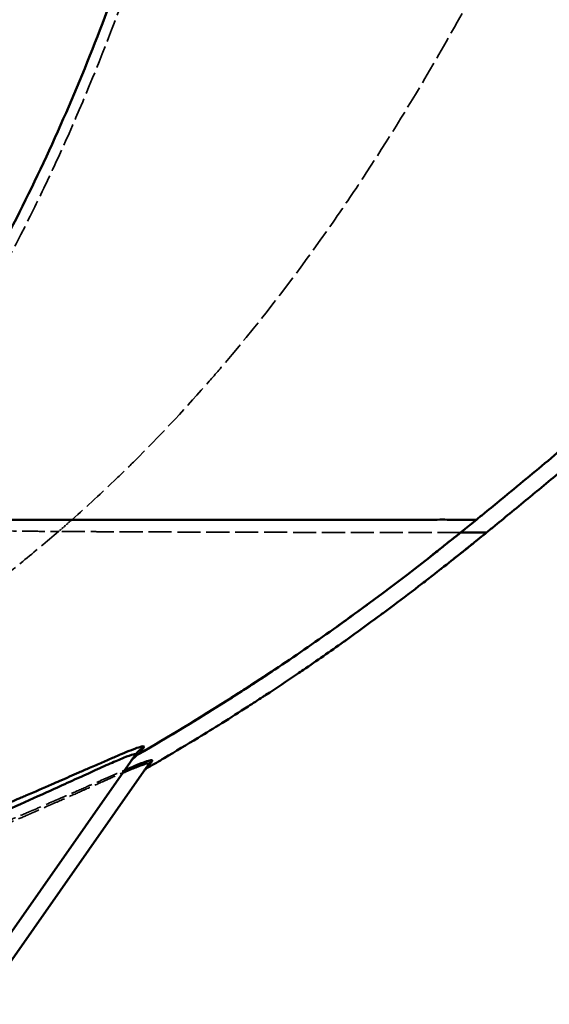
# Model space of a CAD drawing. Header units: millimetres. Extents: x 3367 to 6255, y 2001 to 4216.
# Tile 609 of 656: x 5524 to 5621, y 2807 to 2988. Entities that reach past the tile are written whole.
import ezdxf

# ---------------------------------------------------------------- set-up
doc = ezdxf.new("R2010")
doc.units = ezdxf.units.MM
doc.linetypes.add('DASHED', pattern=[0.2067, 0.1654, -0.0413])
for name, color, linetype, lineweight in [('Sichtbare Kanten(DIN)', 7, 'Continuous', 50), ('Sichtbare tangentiale Kanten(DIN)', 7, 'Continuous', 50), ('Verdeckte tangentiale Kanten(DIN)', 7, 'DASHED', 35)]:
    doc.layers.add(name, color=color, linetype=linetype, lineweight=lineweight)

msp = doc.modelspace()

# ---------------------------------------------------------------- linework, layer by layer
at = {"layer": 'Sichtbare Kanten(DIN)'}
for p, q in [((5543.92054, 2851.26192), (5518.37935, 2814.78531)), ((5520.83672, 2813.06464), (5546.37786, 2849.54118))]:
    msp.add_line(p, q, dxfattribs=at)
msp.add_arc((5548.0163, 2848.39404), 5, 120.0323919, 145, dxfattribs=at)
for points, knots in [([(5836.35457, 3143.03883), (5835.58752, 3141.87948), (5833.27781, 3138.40706), (5828.63632, 3131.52375), (5820.06662, 3119.116), (5808.16417, 3102.57455), (5793.4952, 3083.22876), (5778.44542, 3064.35596), (5762.97782, 3045.86386), (5747.06877, 3027.71409), (5730.73956, 3009.89881), (5714.02971, 2992.43556), (5696.97928, 2975.34428), (5679.61472, 2958.65081), (5661.96298, 2942.36842), (5647.04017, 2929.10995), (5634.99623, 2918.68924), (5625.92245, 2910.97304), (5618.31799, 2904.61665), (5613.73628, 2900.83519), (5612.20777, 2899.57946)], [0, 0, 0, 0, 0.0123349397, 0.0370048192, 0.0736636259, 0.1461355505, 0.2178068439, 0.2890688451, 0.3603027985, 0.4317042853, 0.5032074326, 0.5747213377, 0.6461526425, 0.717407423, 0.7884371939, 0.8592251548, 0.8945230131, 0.9297531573, 0.9649129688, 0.9824657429, 0.9824657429, 0.9824657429, 0.9824657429]), ([(5838.85653, 3141.38347), (5838.08704, 3140.2204), (5837.3149, 3139.05908), (5836.54018, 3137.89947), (5835.30434, 3136.04967), (5834.06171, 3134.20389), (5832.81298, 3132.36305), (5832.49611, 3131.89592), (5832.17884, 3131.42911), (5831.8611, 3130.9625), (5830.13325, 3128.42512), (5828.39329, 3125.89649), (5826.64083, 3123.37583), (5826.02732, 3122.49338), (5825.41228, 3121.61191), (5824.79583, 3120.73159), (5821.28753, 3115.72153), (5817.73089, 3110.74471), (5814.12792, 3105.80238), (5812.90455, 3104.12423), (5811.67583, 3102.45004), (5810.4417, 3100.77969), (5807.44901, 3096.7292), (5804.42506, 3092.70207), (5801.37042, 3088.69809), (5799.51073, 3086.26044), (5797.63967, 3083.83136), (5795.75749, 3081.41106), (5793.30319, 3078.25506), (5790.82977, 3075.11373), (5788.3378, 3071.98737), (5783.94664, 3066.47833), (5779.49779, 3061.01577), (5774.99419, 3055.59862), (5770.48583, 3050.17575), (5765.92216, 3044.79775), (5761.30524, 3039.46699), (5756.67924, 3034.12575), (5751.99906, 3028.83102), (5747.26837, 3023.58208), (5742.53288, 3018.3278), (5737.74665, 3013.11925), (5732.9119, 3007.95608), (5728.07689, 3002.79264), (5723.19338, 2997.6746), (5718.26324, 2992.60177), (5713.33765, 2987.53361), (5708.36548, 2982.51054), (5703.34827, 2977.53304), (5700.8429, 2975.0475), (5698.32628, 2972.57332), (5695.79845, 2970.11071), (5693.2735, 2967.6509), (5690.73735, 2965.20263), (5688.18992, 2962.76619), (5683.10592, 2957.90369), (5677.97719, 2953.0885), (5672.8073, 2948.31721), (5667.65361, 2943.56087), (5662.45876, 2938.8479), (5657.22701, 2934.17689), (5653.49524, 2930.84509), (5649.74559, 2927.53548), (5645.97697, 2924.24592), (5644.47844, 2922.93788), (5642.97744, 2921.63347), (5641.47324, 2920.33196), (5639.9626, 2919.02489), (5638.44874, 2917.72075), (5636.93249, 2916.4202), (5633.91237, 2913.82969), (5630.88124, 2911.25204), (5627.83927, 2908.68724), (5627.08192, 2908.04869), (5626.32364, 2907.41071), (5625.56481, 2906.77365), (5623.28184, 2904.85703), (5620.99397, 2902.9487), (5618.69932, 2901.04692), (5618.31861, 2900.7314), (5617.93777, 2900.41609), (5617.55674, 2900.10098), (5616.41018, 2899.15273), (5615.26202, 2898.20616), (5614.11242, 2897.2615), (5613.09236, 2896.42329), (5612.07112, 2895.58652), (5611.04865, 2894.75124), (5610.53742, 2894.3336), (5610.02589, 2893.91634), (5609.51405, 2893.49945)], [0, 0, 0, 0, 0.0123412, 0.0123412, 0.0123412, 0.032027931, 0.032027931, 0.032027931, 0.037023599, 0.037023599, 0.037023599, 0.064189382, 0.064189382, 0.064189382, 0.073699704, 0.073699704, 0.073699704, 0.127824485, 0.127824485, 0.127824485, 0.146202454, 0.146202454, 0.146202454, 0.190767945, 0.190767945, 0.190767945, 0.217899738, 0.217899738, 0.217899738, 0.253278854, 0.253278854, 0.253278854, 0.315621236, 0.315621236, 0.315621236, 0.378029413, 0.378029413, 0.378029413, 0.440560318, 0.440560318, 0.440560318, 0.503154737, 0.503154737, 0.503154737, 0.565752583, 0.565752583, 0.565752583, 0.628292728, 0.628292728, 0.628292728, 0.659522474, 0.659522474, 0.659522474, 0.690716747, 0.690716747, 0.690716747, 0.752972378, 0.752972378, 0.752972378, 0.81503301, 0.81503301, 0.81503301, 0.859300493, 0.859300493, 0.859300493, 0.876902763, 0.876902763, 0.876902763, 0.894580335, 0.894580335, 0.894580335, 0.929791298, 0.929791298, 0.929791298, 0.938557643, 0.938557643, 0.938557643, 0.964931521, 0.964931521, 0.964931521, 0.969307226, 0.969307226, 0.969307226, 0.982474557, 0.982474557, 0.982474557, 0.994158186, 0.994158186, 0.994158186, 1, 1, 1, 1]), ([(5612.20777, 2899.57946), (5611.18983, 2898.74319), (5609.66104, 2897.4911), (5608.13021, 2896.2415), (5607.61948, 2895.82552)], [0.9824657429, 0.9824657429, 0.9824657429, 0.9824657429, 0.99415524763, 1, 1, 1, 1]), ([(5607.61978, 2895.82515), (5601.37276, 2890.74536), (5594.54466, 2885.32168), (5584.11604, 2877.71509), (5582.70491, 2876.69854), (5581.29062, 2875.69274)], [-7.525919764, -7.525919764, -7.525919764, -7.525919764, -5.75757636, -5.75757636, -5.48203799, -5.48203799, -5.48203799, -5.48203799]), ([(5605.8931, 2894.42511), (5604.82206, 2893.55948), (5603.73031, 2892.68307), (5602.29506, 2891.54075), (5601.983, 2891.29293), (5601.32874, 2890.77447), (5600.9849, 2890.50266), (5600.32797, 2889.98443), (5599.99508, 2889.7224), (5599.36811, 2889.23), (5599.07445, 2888.99983), (5598.77678, 2888.76699)], [0, 0, 0, 0, 0.4339254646, 0.4339254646, 0.5529591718, 0.5529591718, 0.6846490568, 0.6846490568, 0.8205891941, 0.8205891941, 0.937206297, 0.937206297, 0.937206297, 0.937206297]), ([(5547.01517, 2850.12549), (5547.09258, 2850.17024), (5547.16998, 2850.21502), (5547.24737, 2850.25982), (5548.21617, 2850.82065), (5549.18293, 2851.38502), (5550.14762, 2851.95293), (5552.23113, 2853.17946), (5554.30503, 2854.42246), (5556.36899, 2855.68171), (5557.82738, 2856.57149), (5559.2808, 2857.46939), (5560.72916, 2858.37538), (5562.35549, 2859.39269), (5563.97544, 2860.42023), (5565.58886, 2861.45788), (5566.48827, 2862.03631), (5567.38568, 2862.61792), (5568.28104, 2863.20263), (5568.46396, 2863.32208), (5568.6468, 2863.44167), (5568.82955, 2863.56138), (5570.78595, 2864.84297), (5572.73252, 2866.13933), (5574.66929, 2867.45037), (5575.02938, 2867.69412), (5575.38911, 2867.93837), (5575.7485, 2868.18313), (5578.2265, 2869.87075), (5580.68817, 2871.58267), (5583.13113, 2873.32083), (5583.28891, 2873.43309), (5583.44661, 2873.54545), (5583.60422, 2873.65793), (5585.62695, 2875.10129), (5587.63702, 2876.56258), (5589.63529, 2878.03955), (5589.89657, 2878.23268), (5590.15765, 2878.42607), (5590.41854, 2878.61972), (5591.07447, 2879.10662), (5591.72915, 2879.5952), (5592.38263, 2880.08541), (5594.13534, 2881.40024), (5595.87905, 2882.7266), (5597.61457, 2884.06413), (5598.31609, 2884.60477), (5599.01627, 2885.14724), (5599.71512, 2885.69139), (5600.14908, 2886.02928), (5600.58253, 2886.36782), (5601.01548, 2886.70696), (5601.07049, 2886.75006), (5601.1255, 2886.79316), (5601.18049, 2886.83628), (5602.36608, 2887.7657), (5603.54773, 2888.69954), (5604.72586, 2889.63867), (5605.38383, 2890.16316), (5606.04066, 2890.68927), (5606.69607, 2891.21679), (5607.21564, 2891.63496), (5607.73443, 2892.05411), (5608.2525, 2892.47413), (5608.67343, 2892.81539), (5609.09389, 2893.15723), (5609.51404, 2893.49945)], [0.0000000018, 0.0000000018, 0.0000000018, 0.0000000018, 0.0035223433, 0.0035223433, 0.0035223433, 0.0476185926, 0.0476185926, 0.0476185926, 0.1428557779, 0.1428557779, 0.1428557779, 0.2101506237, 0.2101506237, 0.2101506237, 0.2857144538, 0.2857144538, 0.2857144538, 0.3278374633, 0.3278374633, 0.3278374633, 0.3364431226, 0.3364431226, 0.3364431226, 0.428569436, 0.428569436, 0.428569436, 0.4456976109, 0.4456976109, 0.4456976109, 0.5637985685, 0.5637985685, 0.5637985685, 0.5714259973, 0.5714259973, 0.5714259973, 0.6693086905, 0.6693086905, 0.6693086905, 0.6821073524, 0.6821073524, 0.6821073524, 0.7142863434, 0.7142863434, 0.7142863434, 0.8005947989, 0.8005947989, 0.8005947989, 0.8354818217, 0.8354818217, 0.8354818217, 0.8571454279, 0.8571454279, 0.8571454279, 0.8598981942, 0.8598981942, 0.8598981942, 0.9192404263, 0.9192404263, 0.9192404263, 0.9523818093, 0.9523818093, 0.9523818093, 0.9786539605, 0.9786539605, 0.9786539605, 1, 1, 1, 1]), ([(5609.40551, 2893.41106), (5608.6051, 2892.75932), (5607.77068, 2892.08237), (5606.39755, 2890.97597), (5605.86544, 2890.54891), (5604.68018, 2889.60134), (5604.01287, 2889.07061), (5603.40973, 2888.59286)], [0, 0, 0, 0, 0.3277495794, 0.3277495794, 0.5305332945, 0.5305332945, 0.7864558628, 0.7864558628, 0.7864558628, 0.7864558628]), ([(5570.47141, 2868.24331), (5567.77903, 2866.44707), (5565.09929, 2864.69965), (5556.54387, 2859.24477), (5550.87908, 2855.82453), (5545.51385, 2852.72276)], [-4.780686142, -4.780686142, -4.780686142, -4.780686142, -4.256053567, -4.256053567, -3.086989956, -3.086989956, -3.086989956, -3.086989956]), ([(5545.51385, 2852.72276), (5546.4742, 2853.27797), (5547.43253, 2853.83668), (5548.38882, 2854.39888), (5548.46811, 2854.44549), (5548.54739, 2854.49213), (5548.62665, 2854.53879), (5550.69708, 2855.75767), (5552.75798, 2856.9929), (5554.80899, 2858.24428), (5557.0281, 2859.59823), (5559.23563, 2860.9711), (5561.43121, 2862.36281), (5562.23069, 2862.86958), (5563.02859, 2863.37884), (5563.82489, 2863.89058), (5563.87348, 2863.92181), (5563.92206, 2863.95304), (5563.97064, 2863.98428), (5565.85741, 2865.19782), (5567.73524, 2866.42526), (5569.60417, 2867.66612), (5569.89346, 2867.85819), (5570.18255, 2868.05059), (5570.47141, 2868.24331)], [0, 0, 0, 0, 0.0439732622, 0.0439732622, 0.0439732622, 0.0476192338, 0.0476192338, 0.0476192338, 0.1428577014, 0.1428577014, 0.1428577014, 0.2459021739, 0.2459021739, 0.2459021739, 0.2834239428, 0.2834239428, 0.2834239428, 0.2857133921, 0.2857133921, 0.2857133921, 0.3746395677, 0.3746395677, 0.3746395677, 0.3884045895, 0.3884045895, 0.3884045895, 0.3884045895]), ([(5543.92054, 2851.26192), (5543.92055, 2851.26192), (5543.93705, 2851.2855), (5543.96977, 2851.33222), (5543.97758, 2851.34337), (5543.98631, 2851.35584), (5543.996, 2851.36968), (5544.02704, 2851.41401), (5544.06778, 2851.47219), (5544.11925, 2851.54571), (5544.1868, 2851.64217), (5544.27284, 2851.76505), (5544.38058, 2851.91892), (5544.43445, 2851.99586), (5544.49375, 2852.08054), (5544.55848, 2852.17298), (5544.59084, 2852.21921), (5544.62457, 2852.26737), (5544.66016, 2852.31821), (5544.69576, 2852.36905), (5544.73323, 2852.42256), (5544.7707, 2852.47607)], [0.000438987, 0.000438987, 0.000438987, 0.000438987, 11.122671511, 11.122671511, 11.122671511, 13.777314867, 13.777314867, 13.777314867, 22.278634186, 22.278634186, 22.278634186, 33.433897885, 33.433897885, 33.433897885, 39.011521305, 39.011521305, 39.011521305, 41.800358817, 41.800358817, 41.800358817, 44.589234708, 44.589234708, 44.589234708, 44.589234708]), ([(5546.37786, 2849.54118), (5546.37898, 2849.54277), (5546.38011, 2849.54439), (5546.38241, 2849.54767), (5546.38473, 2849.55098), (5546.38824, 2849.556), (5546.3927, 2849.56236), (5546.40161, 2849.57509), (5546.4143, 2849.59322), (5546.43125, 2849.61742), (5546.46515, 2849.66584), (5546.51609, 2849.73858), (5546.58624, 2849.83878), (5546.64292, 2849.91972), (5546.71213, 2850.01856), (5546.79503, 2850.13696), (5546.81476, 2850.16512), (5546.83525, 2850.1944), (5546.85654, 2850.2248), (5546.91191, 2850.30388), (5546.97263, 2850.39059), (5547.03885, 2850.48516), (5547.07196, 2850.53245), (5547.10645, 2850.5817), (5547.14226, 2850.63285), (5547.16016, 2850.65842), (5547.1784, 2850.68446), (5547.19707, 2850.71113), (5547.21575, 2850.73781), (5547.23487, 2850.76511), (5547.25398, 2850.79241)], [0, 0, 0, 0, 2.755082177, 2.755082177, 2.755082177, 5.543979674, 5.543979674, 5.543979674, 11.121627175, 11.121627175, 11.121627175, 22.27756382, 22.27756382, 22.27756382, 31.289416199, 31.289416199, 31.289416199, 33.433682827, 33.433682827, 33.433682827, 39.0115775, 39.0115775, 39.0115775, 41.80054374, 41.80054374, 41.80054374, 43.195031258, 43.195031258, 43.195031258, 44.589521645, 44.589521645, 44.589521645, 44.589521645]), ([(5546.37786, 2849.54118), (5546.46121, 2849.66021), (5546.55738, 2849.76992), (5546.77179, 2849.9665), (5546.88938, 2850.05278), (5547.01516, 2850.1255)], [-0.0871959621, -0.0871959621, -0.0871959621, -0.0871959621, -0.04358965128, -0.04358965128, -0.00000294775, -0.00000294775, -0.00000294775, -0.00000294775])]:
    msp.add_open_spline(points, degree=3, knots=knots, dxfattribs=at)
for points in [[(5587.47849, 2880.17578), (5585.43085, 2878.66528), (5583.36442, 2877.16756), (5581.29062, 2875.69274)], [(5581.29062, 2875.69274), (5577.69118, 2873.13294), (5574.07017, 2870.64424), (5570.47141, 2868.24331)]]:
    msp.add_open_spline(points, degree=3, dxfattribs=at)
at = {"layer": 'Sichtbare tangentiale Kanten(DIN)'}
for centre, major_axis, ratio, start_param, end_param in [((5548.86646, 2849.60819), (-4.09573, 2.86793), 0.997409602, 5.845013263, 6.283196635), ((5548.8925, 2849.64538), (-1.63829, 1.14717), 0.997370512, 5.845491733, 6.283253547)]:
    msp.add_ellipse(centre, major_axis=major_axis, ratio=ratio, start_param=start_param, end_param=end_param, dxfattribs=at)
for points, knots in [([(5485.76321, 2895.82451), (5488.73184, 2899.18149), (5497.34811, 2909.51209), (5512.83559, 2931.64979), (5529.66691, 2963.48157), (5541.98859, 2994.91279), (5550.31777, 3020.57467), (5555.93238, 3040.02349), (5561.01688, 3059.61795), (5565.68117, 3079.31758), (5570.02359, 3099.09086), (5573.45332, 3115.60886), (5576.13464, 3128.83582), (5578.12531, 3138.75999), (5579.89019, 3147.58221), (5581.21969, 3154.19759), (5581.88395, 3157.50524), (5582.1061, 3158.60764)], [0, 0, 0, 0, 0.0475813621, 0.1427440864, 0.285545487, 0.4283938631, 0.4998419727, 0.5712913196, 0.6427416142, 0.7141926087, 0.7856441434, 0.8570958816, 0.8928219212, 0.9285479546, 0.9642739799, 0.9880913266, 0.9999998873, 0.9999998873, 0.9999998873, 0.9999998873]), ([(5607.61948, 2895.82552), (5607.619, 2895.82512), (5607.60637, 2895.8218), (5607.50188, 2895.81791), (5607.18159, 2895.81508), (5606.55832, 2895.82468), (5605.67906, 2895.82533), (5604.53166, 2895.82295), (5603.10177, 2895.82433), (5601.38386, 2895.8265), (5598.70512, 2895.82345), (5594.59545, 2895.82598), (5586.30947, 2895.82454), (5575.32444, 2895.82573), (5561.47758, 2895.82529), (5549.55222, 2895.82466), (5536.04335, 2895.82452), (5520.91796, 2895.82517), (5507.01355, 2895.82228), (5496.12407, 2895.82205), (5489.96124, 2895.82238), (5486.81674, 2895.82404), (5485.76321, 2895.82451)], [0, 0, 0, 0, 0.011825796, 0.035477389, 0.070874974, 0.106208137, 0.141489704, 0.176732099, 0.211947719, 0.247145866, 0.282332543, 0.352679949, 0.423024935, 0.564104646, 0.635096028, 0.706529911, 0.778563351, 0.851384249, 0.925141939, 0.962423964, 0.987474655, 1, 1, 1, 1]), ([(5609.51405, 2893.49945), (5609.51402, 2893.49954), (5609.51418, 2893.49979), (5609.51388, 2893.49994), (5609.51372, 2893.50002), (5609.51344, 2893.50008), (5609.51302, 2893.50009), (5609.51263, 2893.5001), (5609.5121, 2893.50004), (5609.51144, 2893.49994), (5609.50872, 2893.49953), (5609.50394, 2893.49833), (5609.49792, 2893.49712), (5609.49622, 2893.49677), (5609.49442, 2893.49643), (5609.49254, 2893.4961), (5609.48114, 2893.4941), (5609.46693, 2893.49276), (5609.4489, 2893.49146), (5609.44294, 2893.49103), (5609.43658, 2893.49061), (5609.42976, 2893.49017), (5609.40227, 2893.48839), (5609.36744, 2893.48631), (5609.32603, 2893.48485), (5609.30527, 2893.48413), (5609.2828, 2893.48351), (5609.25856, 2893.483), (5609.23444, 2893.48249), (5609.20855, 2893.48208), (5609.18088, 2893.48176), (5609.11165, 2893.48095), (5609.0312, 2893.48066), (5608.93935, 2893.48087), (5608.88401, 2893.481), (5608.82453, 2893.48131), (5608.76097, 2893.48175), (5608.67708, 2893.48232), (5608.58596, 2893.48301), (5608.4877, 2893.48363), (5608.38797, 2893.48426), (5608.28089, 2893.48482), (5608.16599, 2893.48488), (5608.08214, 2893.48492), (5607.99421, 2893.48476), (5607.90202, 2893.48422), (5607.7434, 2893.48331), (5607.57215, 2893.4813), (5607.38876, 2893.47937), (5607.31971, 2893.47865), (5607.24886, 2893.47789), (5607.17628, 2893.47716), (5606.94405, 2893.47485), (5606.69396, 2893.47294), (5606.42568, 2893.4715), (5606.38761, 2893.4713), (5606.34916, 2893.4711), (5606.31034, 2893.47091), (5605.9982, 2893.4694), (5605.66206, 2893.46834), (5605.30148, 2893.46774), (5605.10951, 2893.46743), (5604.91062, 2893.46724), (5604.70472, 2893.46709)], [0.0000004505, 0.0000004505, 0.0000004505, 0.0000004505, 0.0039133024, 0.0039133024, 0.0039133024, 0.0059528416, 0.0059528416, 0.0059528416, 0.007825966, 0.007825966, 0.007825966, 0.0156489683, 0.0156489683, 0.0156489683, 0.0178585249, 0.0178585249, 0.0178585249, 0.0312859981, 0.0312859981, 0.0312859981, 0.0357170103, 0.0357170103, 0.0357170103, 0.0535754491, 0.0535754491, 0.0535754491, 0.0625255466, 0.0625255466, 0.0625255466, 0.0714341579, 0.0714341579, 0.0714341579, 0.0937215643, 0.0937215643, 0.0937215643, 0.1071509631, 0.1071509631, 0.1071509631, 0.1248770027, 0.1248770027, 0.1248770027, 0.1428679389, 0.1428679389, 0.1428679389, 0.1559957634, 0.1559957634, 0.1559957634, 0.1785841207, 0.1785841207, 0.1785841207, 0.1870897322, 0.1870897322, 0.1870897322, 0.2143021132, 0.2143021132, 0.2143021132, 0.2181644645, 0.2181644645, 0.2181644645, 0.2492231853, 0.2492231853, 0.2492231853, 0.2657581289, 0.2657581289, 0.2657581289, 0.2657581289]), ([(5517.71824, 2842.11179), (5518.52225, 2842.44657), (5519.31628, 2842.77869), (5520.09974, 2843.10795), (5520.34176, 2843.20966), (5520.58276, 2843.3111), (5520.82274, 2843.41225), (5521.83933, 2843.84077), (5522.83738, 2844.26424), (5523.81464, 2844.68104), (5524.1003, 2844.80287), (5524.38418, 2844.92413), (5524.66622, 2845.04478), (5526.31473, 2845.74998), (5527.90052, 2846.4344), (5529.41441, 2847.09187), (5529.93178, 2847.31655), (5530.44074, 2847.53809), (5530.94088, 2847.75617), (5532.15628, 2848.28612), (5533.31951, 2848.7956), (5534.42381, 2849.27981), (5535.10338, 2849.57779), (5535.76064, 2849.8662), (5536.39377, 2850.14378), (5537.21424, 2850.50349), (5537.99411, 2850.84498), (5538.72975, 2851.16561), (5539.48396, 2851.49435), (5540.19167, 2851.80118), (5540.84842, 2852.08302), (5541.32774, 2852.28873), (5541.77996, 2852.48115), (5542.2032, 2852.65902), (5542.92521, 2852.96245), (5543.56287, 2853.22354), (5544.10785, 2853.43678), (5544.3203, 2853.51991), (5544.51871, 2853.5958), (5544.70264, 2853.66414), (5545.26698, 2853.87382), (5545.69518, 2854.01255), (5545.98298, 2854.07748), (5546.02981, 2854.08805), (5546.07291, 2854.09665), (5546.11226, 2854.10328), (5546.2528, 2854.12697), (5546.34546, 2854.12546), (5546.3889, 2854.09812), (5546.39937, 2854.09153), (5546.40698, 2854.08344), (5546.41175, 2854.07386), (5546.42681, 2854.04365), (5546.41322, 2853.99842), (5546.37143, 2853.93849)], [0, 0, 0, 0, 0.047639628, 0.047639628, 0.047639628, 0.062355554, 0.062355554, 0.062355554, 0.124696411, 0.124696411, 0.124696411, 0.142918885, 0.142918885, 0.142918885, 0.249426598, 0.249426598, 0.249426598, 0.285824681, 0.285824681, 0.285824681, 0.374277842, 0.374277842, 0.374277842, 0.42871143, 0.42871143, 0.42871143, 0.499250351, 0.499250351, 0.499250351, 0.571571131, 0.571571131, 0.571571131, 0.624354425, 0.624354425, 0.624354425, 0.714399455, 0.714399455, 0.714399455, 0.749501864, 0.749501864, 0.749501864, 0.857203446, 0.857203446, 0.857203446, 0.874726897, 0.874726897, 0.874726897, 0.937314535, 0.937314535, 0.937314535, 0.952401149, 0.952401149, 0.952401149, 1, 1, 1, 1]), ([(5546.37143, 2853.93849), (5546.33273, 2853.88434), (5546.29538, 2853.83096), (5546.26011, 2853.78029), (5546.23269, 2853.74089), (5546.20653, 2853.70313), (5546.18084, 2853.66636), (5546.17348, 2853.65583), (5546.1662, 2853.64541), (5546.15899, 2853.63509), (5546.0942, 2853.54229), (5546.03505, 2853.45722), (5545.98116, 2853.38), (5545.94527, 2853.32855), (5545.91171, 2853.28059), (5545.88033, 2853.23592), (5545.81746, 2853.14644), (5545.76352, 2853.07029), (5545.71758, 2853.00617), (5545.67171, 2852.94215), (5545.63381, 2852.89012), (5545.6036, 2852.8487), (5545.58842, 2852.82788), (5545.57517, 2852.80973), (5545.56384, 2852.79409), (5545.54509, 2852.76823), (5545.53158, 2852.74924), (5545.52338, 2852.73739), (5545.51681, 2852.72788), (5545.51362, 2852.72296), (5545.51385, 2852.72275)], [0, 0, 0, 0, 0.0625122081, 0.0625122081, 0.0625122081, 0.1111096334, 0.1111096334, 0.1111096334, 0.1250224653, 0.1250224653, 0.1250224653, 0.2500415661, 0.2500415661, 0.2500415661, 0.3333289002, 0.3333289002, 0.3333289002, 0.500138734, 0.500138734, 0.500138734, 0.666666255, 0.666666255, 0.666666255, 0.750402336, 0.750402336, 0.750402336, 0.8888887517, 0.8888887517, 0.8888887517, 0.9999983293, 0.9999983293, 0.9999983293, 0.9999983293]), ([(5516.80921, 2840.4597), (5519.19231, 2841.49505), (5523.78635, 2843.52251), (5529.35218, 2846.03079), (5533.71372, 2848.01786), (5537.22547, 2849.618), (5540.32064, 2851.01013), (5542.96471, 2852.14412), (5544.65416, 2852.74202), (5544.89599, 2852.655), (5544.7707, 2852.47607)], [0, 0, 0, 0, 9.45397665, 18.907953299, 25.317850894, 31.727748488, 39.180390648, 46.633032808, 55.743457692, 64.853882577, 64.853882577, 64.853882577, 64.853882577]), ([(5542.49673, 2849.22846), (5542.54704, 2849.25023), (5542.597, 2849.27182), (5542.6466, 2849.29323), (5542.79509, 2849.35732), (5542.9404, 2849.41981), (5543.08246, 2849.48065), (5543.86654, 2849.81644), (5544.5518, 2850.10191), (5545.12758, 2850.32901), (5545.2892, 2850.39276), (5545.44224, 2850.45199), (5545.58646, 2850.50653), (5546.17236, 2850.72812), (5546.61286, 2850.87247), (5546.90046, 2850.93641), (5546.93585, 2850.94428), (5546.96894, 2850.95094), (5546.9997, 2850.95639), (5547.14007, 2850.98125), (5547.232, 2850.98079), (5547.27458, 2850.95366), (5547.31574, 2850.92743), (5547.31078, 2850.87625), (5547.25957, 2850.80035)], [39.018985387, 39.018985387, 39.018985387, 39.018985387, 39.402269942, 39.402269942, 39.402269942, 40.549580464, 40.549580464, 40.549580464, 46.882005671, 46.882005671, 46.882005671, 48.659540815, 48.659540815, 48.659540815, 55.880637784, 55.880637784, 55.880637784, 56.769414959, 56.769414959, 56.769414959, 60.825063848, 60.825063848, 60.825063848, 64.746140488, 64.746140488, 64.746140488, 64.746140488]), ([(5542.83999, 2849.71872), (5543.13307, 2849.84409), (5543.41495, 2849.96392), (5543.68517, 2850.07787), (5544.41044, 2850.38372), (5545.05164, 2850.64729), (5545.6004, 2850.86301), (5545.81775, 2850.94846), (5546.0206, 2851.02641), (5546.20849, 2851.09653), (5546.77704, 2851.30874), (5547.20874, 2851.44941), (5547.49935, 2851.51572), (5547.54731, 2851.52666), (5547.59143, 2851.53557), (5547.63166, 2851.54243), (5547.7736, 2851.56665), (5547.86722, 2851.56539), (5547.91112, 2851.53793), (5547.92165, 2851.53135), (5547.92932, 2851.52326), (5547.93415, 2851.51367), (5547.94948, 2851.48325), (5547.93587, 2851.43761), (5547.89371, 2851.37704)], [0.5914838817, 0.5914838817, 0.5914838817, 0.5914838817, 0.6248496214, 0.6248496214, 0.6248496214, 0.7144042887, 0.7144042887, 0.7144042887, 0.7498743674, 0.7498743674, 0.7498743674, 0.8572063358, 0.8572063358, 0.8572063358, 0.8749216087, 0.8749216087, 0.8749216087, 0.9374122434, 0.9374122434, 0.9374122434, 0.9524021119, 0.9524021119, 0.9524021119, 1, 1, 1, 1]), ([(5547.8935, 2851.37691), (5547.87409, 2851.34947), (5547.85484, 2851.32211), (5547.83612, 2851.29543), (5547.8174, 2851.26875), (5547.7992, 2851.24274), (5547.78136, 2851.21722), (5547.75365, 2851.17756), (5547.72679, 2851.13908), (5547.70058, 2851.10167), (5547.69305, 2851.09092), (5547.68559, 2851.08027), (5547.6782, 2851.06972), (5547.61193, 2850.97515), (5547.55114, 2850.88842), (5547.49564, 2850.80944), (5547.45872, 2850.75689), (5547.42414, 2850.70778), (5547.39181, 2850.66195), (5547.32692, 2850.56997), (5547.27127, 2850.49135), (5547.22405, 2850.425), (5547.17703, 2850.35893), (5547.13837, 2850.30501), (5547.10769, 2850.2619), (5547.09221, 2850.24015), (5547.07877, 2850.22116), (5547.06734, 2850.20475), (5547.0503, 2850.1803), (5547.03772, 2850.1616), (5547.02915, 2850.14814), (5547.02825, 2850.14672), (5547.02738, 2850.14536), (5547.02657, 2850.14406), (5547.02353, 2850.13921), (5547.02088, 2850.1351), (5547.019, 2850.13219), (5547.01664, 2850.12855), (5547.01551, 2850.12679), (5547.01516, 2850.1255)], [0, 0, 0, 0, 0.0312671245, 0.0312671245, 0.0312671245, 0.0625332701, 0.0625332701, 0.0625332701, 0.1111103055, 0.1111103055, 0.1111103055, 0.1250635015, 0.1250635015, 0.1250635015, 0.2501285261, 0.2501285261, 0.2501285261, 0.3333309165, 0.3333309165, 0.3333309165, 0.5003468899, 0.5003468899, 0.5003468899, 0.6666646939, 0.6666646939, 0.6666646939, 0.7505786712, 0.7505786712, 0.7505786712, 0.87566952, 0.87566952, 0.87566952, 0.8888882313, 0.8888882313, 0.8888882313, 0.9382146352, 0.9382146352, 0.9382146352, 0.9999991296, 0.9999991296, 0.9999991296, 0.9999991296])]:
    msp.add_open_spline(points, degree=3, knots=knots, dxfattribs=at)
msp.add_open_spline([(5533.15852, 2895.82477), (5533.15837, 2895.82464), (5533.15822, 2895.82451), (5533.15807, 2895.82438)], degree=3, dxfattribs=at)
at = {"layer": 'Verdeckte tangentiale Kanten(DIN)'}
msp.add_ellipse((5548.86635, 2849.60837), major_axis=(4.0952, -2.86831), ratio=0.997409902, start_param=2.703521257, end_param=2.703544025, dxfattribs=at)
at = {"layer": 'Verdeckte tangentiale Kanten(DIN)', "ltscale": 25.416975}
msp.add_open_spline([(5674.97419, 3158.7751), (5673.93036, 3155.77027), (5672.88648, 3152.76471), (5671.84109, 3149.76066), (5671.29342, 3148.18685), (5670.74533, 3146.61345), (5670.19636, 3145.03997), (5669.69729, 3143.6095), (5669.19766, 3142.17934), (5668.69723, 3140.74942), (5666.59573, 3134.74467), (5664.48006, 3128.74421), (5662.34159, 3122.75192), (5661.7306, 3121.03986), (5661.11776, 3119.32847), (5660.50282, 3117.61787), (5658.96509, 3113.34036), (5657.41486, 3109.06908), (5655.84767, 3104.80366), (5654.7507, 3101.81804), (5653.64543, 3098.83528), (5652.53047, 3095.85513), (5651.41598, 3092.87622), (5650.2918, 3089.89991), (5649.15714, 3086.92772), (5647.86034, 3083.53081), (5646.54983, 3080.13927), (5645.22403, 3076.75473), (5644.2296, 3074.21608), (5643.22621, 3071.68045), (5642.21329, 3069.14879), (5639.84962, 3063.24114), (5637.43407, 3057.35517), (5634.95636, 3051.49539), (5632.83261, 3046.4727), (5630.66318, 3041.46926), (5628.4409, 3036.48879), (5625.47782, 3029.84809), (5622.42176, 3023.25064), (5619.2555, 3016.70405), (5616.09004, 3010.15911), (5612.81444, 3003.66502), (5609.41164, 2997.23914), (5606.85946, 2992.41959), (5604.23569, 2987.63831), (5601.53257, 2982.90157), (5597.02792, 2975.00797), (5592.30294, 2967.23799), (5587.32144, 2959.63578), (5585.32878, 2956.5948), (5583.2952, 2953.5809), (5581.21825, 2950.59676), (5574.98955, 2941.64743), (5568.37104, 2932.96545), (5561.30636, 2924.64781), (5560.12974, 2923.26251), (5558.94073, 2921.88732), (5557.73926, 2920.5229), (5553.53435, 2915.74774), (5549.17659, 2911.10476), (5544.66639, 2906.62036), (5543.58931, 2905.54945), (5542.50355, 2904.48757), (5541.40933, 2903.43518), (5538.71134, 2900.84031), (5535.96127, 2898.30239), (5533.15852, 2895.82477)], degree=3, knots=[0.000000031, 0.000000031, 0.000000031, 0.000000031, 0.031258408, 0.031258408, 0.031258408, 0.0476345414, 0.0476345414, 0.0476345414, 0.0625222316, 0.0625222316, 0.0625222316, 0.1250412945, 0.1250412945, 0.1250412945, 0.1429036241, 0.1429036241, 0.1429036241, 0.1875701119, 0.1875701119, 0.1875701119, 0.2188348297, 0.2188348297, 0.2188348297, 0.2500864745, 0.2500864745, 0.2500864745, 0.285803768, 0.285803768, 0.285803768, 0.3125942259, 0.3125942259, 0.3125942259, 0.3751102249, 0.3751102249, 0.3751102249, 0.4286956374, 0.4286956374, 0.4286956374, 0.5001435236, 0.5001435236, 0.5001435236, 0.5715734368, 0.5715734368, 0.5715734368, 0.6251474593, 0.6251474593, 0.6251474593, 0.7144264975, 0.7144264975, 0.7144264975, 0.7501391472, 0.7501391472, 0.7501391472, 0.8572399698, 0.8572399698, 0.8572399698, 0.8750775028, 0.8750775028, 0.8750775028, 0.9375050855, 0.9375050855, 0.9375050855, 0.9524133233, 0.9524133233, 0.9524133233, 0.989172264, 0.989172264, 0.989172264, 0.989172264], dxfattribs=at)
at = {"layer": 'Verdeckte tangentiale Kanten(DIN)', "ltscale": 25.038652}
msp.add_open_spline([(5583.76536, 3158.22155), (5583.54344, 3157.11447), (5583.32217, 3156.00727), (5583.10092, 3154.90005), (5582.74144, 3153.10109), (5582.38201, 3151.30204), (5582.02304, 3149.50295), (5581.94012, 3149.08743), (5581.85724, 3148.6719), (5581.77438, 3148.25635), (5581.27755, 3145.7648), (5580.78182, 3143.27307), (5580.28601, 3140.78129), (5580.12074, 3139.95071), (5579.95547, 3139.12012), (5579.79018, 3138.28955), (5579.12903, 3134.96725), (5578.46634, 3131.64508), (5577.80054, 3128.32352), (5577.46764, 3126.66274), (5577.134, 3125.00213), (5576.79937, 3123.34171), (5576.46475, 3121.68129), (5576.12913, 3120.02106), (5575.79217, 3118.36111), (5574.94979, 3114.21129), (5574.09958, 3110.06298), (5573.23646, 3105.91741), (5572.71857, 3103.43), (5572.19605, 3100.94358), (5571.66849, 3098.4582), (5571.58058, 3098.04404), (5571.49253, 3097.62992), (5571.40432, 3097.21582), (5570.78682, 3094.31672), (5570.16216, 3091.41903), (5569.5285, 3088.52345), (5568.80431, 3085.21413), (5568.06838, 3081.90754), (5567.31915, 3078.60382), (5566.75727, 3076.12618), (5566.1877, 3073.65005), (5565.60976, 3071.17608), (5564.64649, 3067.05259), (5563.65997, 3062.93512), (5562.64575, 3058.82412), (5562.24007, 3057.17976), (5561.82999, 3055.5365), (5561.41523, 3053.89444), (5560.17096, 3048.96829), (5558.88459, 3044.05287), (5557.54822, 3039.15119), (5555.76643, 3032.61569), (5553.89567, 3026.10457), (5551.91878, 3019.62658), (5549.94192, 3013.1487), (5547.85907, 3006.70391), (5545.64718, 3000.3027), (5543.98846, 2995.50237), (5542.25763, 2990.72777), (5540.44508, 2985.98378), (5537.42519, 2978.07985), (5534.17851, 2970.26086), (5530.6603, 2962.56496), (5529.25343, 2959.4875), (5527.80328, 2956.42993), (5526.30714, 2953.3951), (5521.81812, 2944.2894), (5516.91495, 2935.38838), (5511.5401, 2926.79132), (5510.6439, 2925.35786), (5509.73459, 2923.93281), (5508.81191, 2922.51666), (5506.0439, 2918.26822), (5503.15554, 2914.09979), (5500.14191, 2910.02355), (5499.63972, 2909.3443), (5499.13409, 2908.66762), (5498.62498, 2907.99357), (5496.4185, 2905.07227), (5494.14671, 2902.20045), (5491.81096, 2899.38436), (5490.37361, 2897.65144), (5488.91201, 2895.93957), (5487.42595, 2894.24957)], degree=3, knots=[0.0000001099, 0.0000001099, 0.0000001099, 0.0000001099, 0.0119072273, 0.0119072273, 0.0119072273, 0.0312533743, 0.0312533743, 0.0312533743, 0.0357216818, 0.0357216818, 0.0357216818, 0.0625130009, 0.0625130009, 0.0625130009, 0.0714433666, 0.0714433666, 0.0714433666, 0.1071650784, 0.1071650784, 0.1071650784, 0.125025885, 0.125025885, 0.125025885, 0.1428867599, 0.1428867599, 0.1428867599, 0.1875382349, 0.1875382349, 0.1875382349, 0.2143298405, 0.2143298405, 0.2143298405, 0.2187943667, 0.2187943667, 0.2187943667, 0.2500504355, 0.2500504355, 0.2500504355, 0.2857726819, 0.2857726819, 0.2857726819, 0.3125626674, 0.3125626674, 0.3125626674, 0.3572149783, 0.3572149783, 0.3572149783, 0.3750755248, 0.3750755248, 0.3750755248, 0.4286566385, 0.4286566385, 0.4286566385, 0.5000972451, 0.5000972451, 0.5000972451, 0.5715366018, 0.5715366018, 0.5715366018, 0.6251097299, 0.6251097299, 0.6251097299, 0.7143676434, 0.7143676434, 0.7143676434, 0.7500604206, 0.7500604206, 0.7500604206, 0.8571529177, 0.8571529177, 0.8571529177, 0.8750093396, 0.8750093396, 0.8750093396, 0.9285781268, 0.9285781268, 0.9285781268, 0.9375047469, 0.9375047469, 0.9375047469, 0.9761927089, 0.9761927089, 0.9761927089, 1, 1, 1, 1], dxfattribs=at)
at = {"layer": 'Verdeckte tangentiale Kanten(DIN)', "ltscale": 2.517949}
msp.add_open_spline([(5533.15807, 2895.82438), (5532.33264, 2895.09471), (5531.50264, 2894.37026), (5530.66805, 2893.65114)], degree=3, dxfattribs=at)
at = {"layer": 'Verdeckte tangentiale Kanten(DIN)', "ltscale": 25.27247}
msp.add_open_spline([(5487.42595, 2894.24957), (5489.16555, 2894.23742), (5494.34956, 2894.18877), (5504.49061, 2894.03924), (5515.78698, 2893.82624), (5524.89019, 2893.69289), (5529.24125, 2893.65816), (5530.66805, 2893.65114)], degree=3, knots=[0, 0, 0, 0, 0.111113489, 0.333340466, 0.666674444, 0.888891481, 1, 1, 1, 1], dxfattribs=at)
at = {"layer": 'Verdeckte tangentiale Kanten(DIN)', "ltscale": 24.904139}
msp.add_open_spline([(5530.66805, 2893.65114), (5528.49595, 2891.78577), (5521.91783, 2886.26166), (5511.74173, 2878.34149), (5500.0572, 2870.07049), (5485.67331, 2860.68875), (5467.08271, 2849.94953), (5444.093, 2838.36762), (5420.70846, 2827.64622), (5401.10067, 2818.99951), (5386.7553, 2812.58858), (5378.95715, 2809.03394), (5375.06682, 2807.23752), (5373.77119, 2806.63624)], degree=3, knots=[0, 0, 0, 0, 0.047679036, 0.143037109, 0.214545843, 0.286035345, 0.428943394, 0.571782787, 0.714559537, 0.85728814, 0.928643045, 0.976214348, 1, 1, 1, 1], dxfattribs=at)
at = {"layer": 'Verdeckte tangentiale Kanten(DIN)', "ltscale": 25.7411}
msp.add_open_spline([(5604.70472, 2893.46709), (5604.52403, 2893.46696), (5604.33794, 2893.46685), (5604.14642, 2893.4667), (5604.0743, 2893.46664), (5604.00142, 2893.46658), (5603.92775, 2893.4665), (5603.58298, 2893.46616), (5603.2214, 2893.46577), (5602.84224, 2893.46488), (5602.38215, 2893.46381), (5601.89617, 2893.462), (5601.38472, 2893.46074), (5601.14036, 2893.46014), (5600.89018, 2893.45966), (5600.63408, 2893.4593), (5600.35422, 2893.45889), (5600.06729, 2893.45861), (5599.77316, 2893.45843), (5598.77057, 2893.45783), (5597.6844, 2893.4585), (5596.51224, 2893.45951), (5596.36751, 2893.45964), (5596.22145, 2893.45977), (5596.07409, 2893.4599), (5595.40375, 2893.4605), (5594.70617, 2893.46116), (5593.9806, 2893.46156), (5593.25491, 2893.46196), (5592.50122, 2893.46209), (5591.71971, 2893.46262), (5591.65512, 2893.46267), (5591.59035, 2893.46272), (5591.52538, 2893.46277), (5590.8039, 2893.46332), (5590.0587, 2893.46405), (5589.28949, 2893.46493), (5588.4505, 2893.46589), (5587.58294, 2893.46704), (5586.68662, 2893.46839), (5586.34333, 2893.46891), (5585.99581, 2893.46945), (5585.64406, 2893.47003), (5584.15677, 2893.47247), (5582.59371, 2893.47541), (5580.95347, 2893.47847), (5578.92045, 2893.48227), (5576.76885, 2893.48626), (5574.49752, 2893.4912), (5573.39735, 2893.4936), (5572.26909, 2893.49622), (5571.11253, 2893.49903), (5569.87354, 2893.50204), (5568.60218, 2893.50531), (5567.29821, 2893.50883), (5562.84465, 2893.52086), (5558.01057, 2893.53571), (5552.79535, 2893.55445), (5552.06673, 2893.55706), (5551.33069, 2893.55979), (5550.58724, 2893.5626), (5549.06031, 2893.56838), (5547.50212, 2893.57453), (5545.91245, 2893.58105), (5544.6945, 2893.58605), (5543.45806, 2893.59127), (5542.20331, 2893.59661), (5541.81477, 2893.59826), (5541.42449, 2893.59995), (5541.03248, 2893.60167), (5540.20118, 2893.60532), (5539.36209, 2893.60912), (5538.51525, 2893.61304), (5537.66677, 2893.61696), (5536.81051, 2893.621), (5535.94653, 2893.62515), (5535.51389, 2893.62722), (5535.07932, 2893.62932), (5534.64282, 2893.63144), (5534.63383, 2893.63149), (5534.62484, 2893.63153), (5534.61585, 2893.63157), (5534.18782, 2893.63366), (5533.75797, 2893.63578), (5533.32624, 2893.63793), (5532.88499, 2893.64013), (5532.44179, 2893.64235), (5531.99674, 2893.64457), (5531.77404, 2893.64568), (5531.55087, 2893.64679), (5531.3271, 2893.6479), (5531.10781, 2893.64899), (5530.88794, 2893.65007), (5530.66804, 2893.65114)], degree=3, knots=[0.2657581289, 0.2657581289, 0.2657581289, 0.2657581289, 0.2802695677, 0.2802695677, 0.2802695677, 0.2857335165, 0.2857335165, 0.2857335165, 0.3113067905, 0.3113067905, 0.3113067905, 0.3423390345, 0.3423390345, 0.3423390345, 0.3571657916, 0.3571657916, 0.3571657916, 0.3733683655, 0.3733683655, 0.3733683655, 0.4285969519, 0.4285969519, 0.4285969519, 0.4354166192, 0.4354166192, 0.4354166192, 0.466437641, 0.466437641, 0.466437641, 0.4974642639, 0.4974642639, 0.4974642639, 0.5000283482, 0.5000283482, 0.5000283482, 0.5285043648, 0.5285043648, 0.5285043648, 0.5595633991, 0.5595633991, 0.5595633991, 0.5714592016, 0.5714592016, 0.5714592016, 0.6217583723, 0.6217583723, 0.6217583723, 0.6841025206, 0.6841025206, 0.6841025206, 0.7143004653, 0.7143004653, 0.7143004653, 0.7466506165, 0.7466506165, 0.7466506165, 0.8571391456, 0.8571391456, 0.8571391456, 0.8725755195, 0.8725755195, 0.8725755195, 0.9042791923, 0.9042791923, 0.9042791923, 0.9285695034, 0.9285695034, 0.9285695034, 0.9360911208, 0.9360911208, 0.9360911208, 0.9520412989, 0.9520412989, 0.9520412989, 0.9680223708, 0.9680223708, 0.9680223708, 0.9760249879, 0.9760249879, 0.9760249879, 0.9761898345, 0.9761898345, 0.9761898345, 0.9840357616, 0.9840357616, 0.9840357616, 0.9920548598, 0.9920548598, 0.9920548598, 0.9960676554, 0.9960676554, 0.9960676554, 1, 1, 1, 1], dxfattribs=at)
at = {"layer": 'Verdeckte tangentiale Kanten(DIN)', "ltscale": 0.099433}
msp.add_open_spline([(5547.25957, 2850.80035), (5547.25784, 2850.79777), (5547.25604, 2850.79517), (5547.2542, 2850.79253)], degree=3, dxfattribs=at)
at = {"layer": 'Verdeckte tangentiale Kanten(DIN)', "ltscale": 24.72714}
msp.add_open_spline([(5518.62802, 2838.75347), (5519.67669, 2839.19858), (5520.7086, 2839.63902), (5521.72197, 2840.07429), (5522.7355, 2840.50962), (5523.73048, 2840.93979), (5524.70531, 2841.36331), (5525.03995, 2841.50869), (5525.37223, 2841.6533), (5525.70203, 2841.79706), (5527.29354, 2842.4908), (5528.82763, 2843.16496), (5530.29518, 2843.81374), (5530.90339, 2844.08263), (5531.50018, 2844.34715), (5532.08482, 2844.60679), (5533.20315, 2845.10345), (5534.27703, 2845.58223), (5535.30075, 2846.03915), (5535.51864, 2846.1364), (5535.73426, 2846.23266), (5535.94755, 2846.32789), (5537.16292, 2846.87054), (5538.30263, 2847.37956), (5539.35575, 2847.84732), (5539.44006, 2847.88477), (5539.52382, 2847.92195), (5539.60701, 2847.95887), (5540.6655, 2848.42855), (5541.63307, 2848.85478), (5542.49673, 2849.22846)], degree=3, knots=[0, 0, 0, 0, 4.054650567, 4.054650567, 4.054650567, 8.109893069, 8.109893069, 8.109893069, 9.502005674, 9.502005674, 9.502005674, 16.219852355, 16.219852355, 16.219852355, 19.004011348, 19.004011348, 19.004011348, 24.329747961, 24.329747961, 24.329747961, 25.463272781, 25.463272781, 25.463272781, 31.922534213, 31.922534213, 31.922534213, 32.439637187, 32.439637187, 32.439637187, 39.018985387, 39.018985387, 39.018985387, 39.018985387], dxfattribs=at)
at = {"layer": 'Verdeckte tangentiale Kanten(DIN)', "ltscale": 24.683876}
msp.add_open_spline([(5518.99088, 2839.41395), (5519.79967, 2839.75139), (5520.59852, 2840.08619), (5521.38687, 2840.41817), (5521.6324, 2840.52157), (5521.87692, 2840.62469), (5522.1204, 2840.72753), (5523.14515, 2841.16039), (5524.15139, 2841.58824), (5525.13681, 2842.00943), (5525.42069, 2842.13077), (5525.70285, 2842.25155), (5525.98322, 2842.37175), (5527.64937, 2843.08603), (5529.25255, 2843.77953), (5530.78338, 2844.44594), (5531.29871, 2844.67028), (5531.80584, 2844.89155), (5532.30435, 2845.10944), (5533.53658, 2845.64802), (5534.7161, 2846.16594), (5535.83589, 2846.65825), (5536.51461, 2846.95664), (5537.17138, 2847.24563), (5537.80443, 2847.52394), (5538.63888, 2847.89081), (5539.432, 2848.23909), (5540.17997, 2848.56606), (5540.93533, 2848.89627), (5541.64464, 2849.20473), (5542.30353, 2849.48846), (5542.48627, 2849.56714), (5542.66512, 2849.64392), (5542.83999, 2849.71872)], degree=3, knots=[0, 0, 0, 0, 0.0476402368, 0.0476402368, 0.0476402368, 0.062478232, 0.062478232, 0.062478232, 0.1249296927, 0.1249296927, 0.1249296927, 0.1429207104, 0.1429207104, 0.1429207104, 0.2498363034, 0.2498363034, 0.2498363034, 0.2858281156, 0.2858281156, 0.2858281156, 0.3747938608, 0.3747938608, 0.3747938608, 0.4287163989, 0.4287163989, 0.4287163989, 0.4997949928, 0.4997949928, 0.4997949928, 0.5715763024, 0.5715763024, 0.5715763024, 0.5914838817, 0.5914838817, 0.5914838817, 0.5914838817], dxfattribs=at)

doc.saveas('drawing.dxf')
